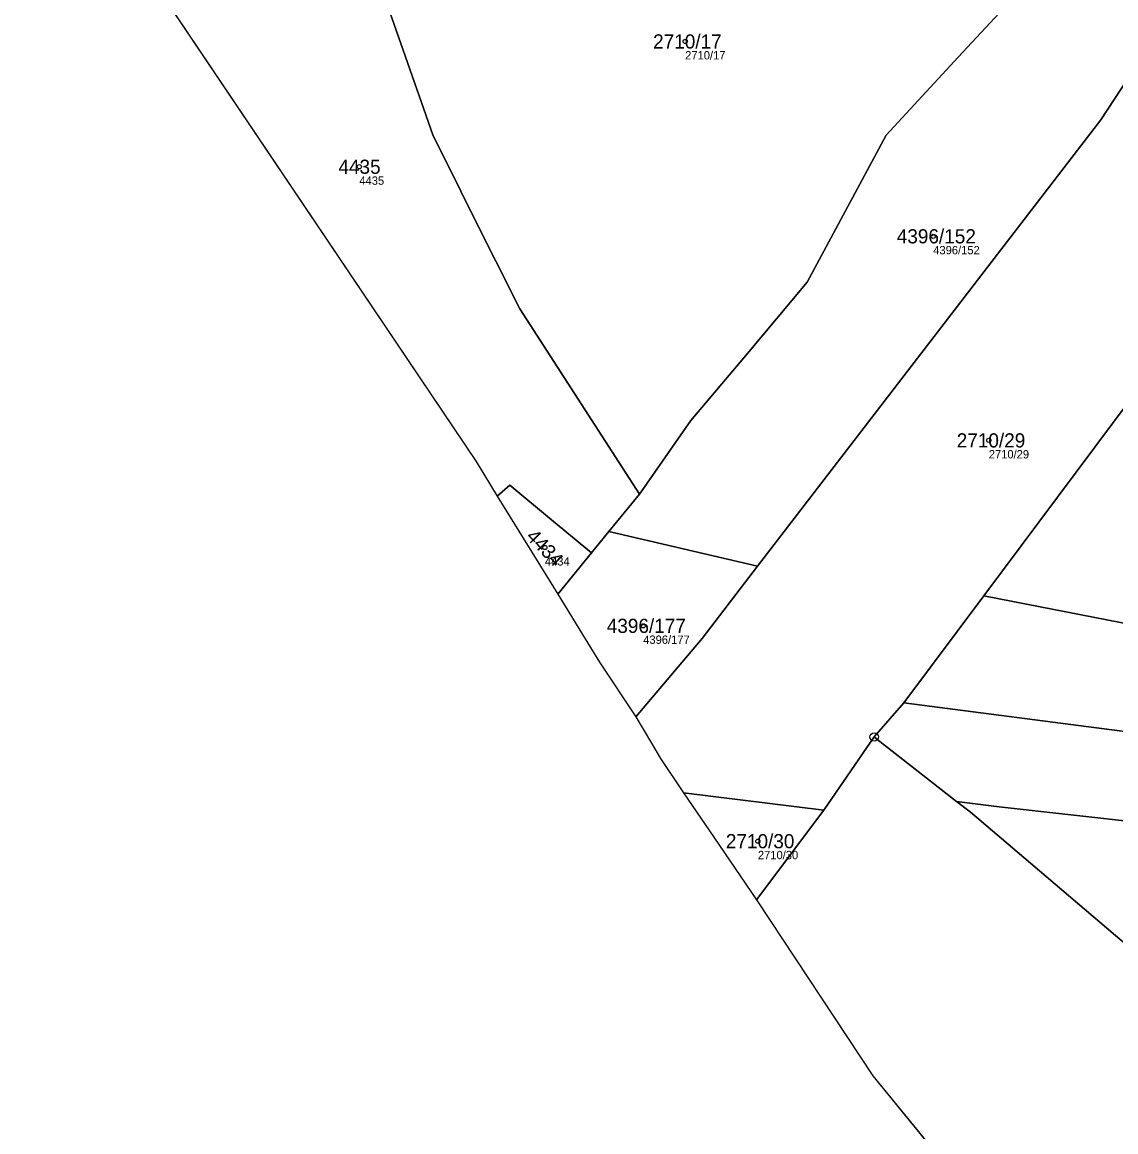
# Model space of a CAD drawing. Extents: x -739214 to -733252, y -1147612 to -1142842.
# Drawn here: x -738275.4 to -738144.3, y -1146269.3 to -1146136.2 of the extents above; entities that cross this region are included whole.
import ezdxf

# ---------------------------------------------------------------- set-up
doc = ezdxf.new("R2010")
doc.units = 0
for name, color, linetype in [('Definiční body', 7, 'Continuous'), ('Hranice parcel', 7, 'Continuous'), ('Parcelní čísla', 7, 'Continuous'), ('Polygon ku', 7, 'Continuous'), ('Polygon parcely', 7, 'Continuous'), ('Značky bodu BP', 7, 'Continuous')]:
    doc.layers.add(name, color=color, linetype=linetype)

msp = doc.modelspace()

# ---------------------------------------------------------------- linework, layer by layer
at = {"layer": 'Definiční body'}
for centre in [(-738195.92, -1146138.48), (-738234.98, -1146153.51), (-738166.18, -1146161.85), (-738159.52, -1146186.33), (-738212.74, -1146199.18), (-738200.95, -1146208.57), (-738187.2, -1146234.4)]:
    msp.add_circle(centre, 0.25, dxfattribs=at)
at = {"layer": 'Hranice parcel'}
for p, q in [((-738272.37, -1146112.46), (-738220.99, -1146188.87)), ((-738220.99, -1146188.87), (-738218.45, -1146193.03)), ((-738218.45, -1146193.03), (-738211.2, -1146204.77)), ((-738201.39, -1146192.77), (-738205.06, -1146197.26)), ((-738205.06, -1146197.26), (-738207.16, -1146199.82)), ((-738205.06, -1146197.26), (-738187.24, -1146201.43)), ((-738207.16, -1146199.82), (-738211.2, -1146204.77)), ((-738187.24, -1146201.43), (-738193.9, -1146210.1)), ((-738160.12, -1146204.97), (-738169.69, -1146217.79)), ((-738193.9, -1146210.1), (-738201.84, -1146219.5)), ((-738169.69, -1146217.79), (-738173.26, -1146221.9)), ((-738179.3, -1146230.66), (-738173.26, -1146221.9)), ((-738196.13, -1146228.59), (-738179.3, -1146230.66)), ((-738187.36, -1146241.45), (-738179.3, -1146230.66)), ((-738187.36, -1146241.45), (-738173.43, -1146262.56)), ((-738173.43, -1146262.56), (-738160.45, -1146278.42))]:
    msp.add_line(p, q, dxfattribs=at)
for points in [[(-738234, -1146117.63), (-738233.91, -1146123.02), (-738233.83, -1146127.74), (-738226.18, -1146149.7), (-738222.82, -1146156.42), (-738221.48, -1146159.11), (-738215.76, -1146170.54), (-738201.39, -1146192.77)], [(-738171.83, -1146149.73), (-738163.2, -1146140.38), (-738158.29, -1146135.07), (-738147.44, -1146119.09)], [(-738133.65, -1146128.9), (-738146.1, -1146147.9), (-738187.24, -1146201.43)], [(-738201.39, -1146192.77), (-738195.24, -1146183.95), (-738188.43, -1146175.89), (-738181.3, -1146167.36), (-738171.83, -1146149.73)], [(-738138.18, -1146175.28), (-738140.2, -1146178.3), (-738160.12, -1146204.97)], [(-738218.45, -1146193.03), (-738216.94, -1146191.71), (-738211.94, -1146195.86), (-738207.16, -1146199.82)], [(-738211.2, -1146204.77), (-738208.23, -1146209.6), (-738206.19, -1146212.91), (-738201.84, -1146219.5)], [(-738160.12, -1146204.97), (-738141.87, -1146208.53), (-738103.15, -1146217.07), (-738077.68, -1146220.38)], [(-738169.69, -1146217.79), (-738103.82, -1146226.35), (-738077.68, -1146220.38)], [(-738201.84, -1146219.5), (-738199.97, -1146222.65), (-738198.89, -1146224.47), (-738196.13, -1146228.59)], [(-738173.26, -1146221.9), (-738172.94, -1146222.15), (-738163.37, -1146229.62)], [(-738196.13, -1146228.59), (-738192.49, -1146233.92), (-738187.36, -1146241.45)], [(-738163.37, -1146229.62), (-738158.27, -1146230.29), (-738080.93, -1146238.92), (-738057.45, -1146241.93)], [(-738163.37, -1146229.62), (-738161.77, -1146230.87), (-738137.88, -1146251.17)]]:
    msp.add_lwpolyline(points, dxfattribs=at)
at = {"layer": 'Polygon ku'}
msp.add_lwpolyline([(-738207.49, -1145948.14), (-738213.41, -1145962.29), (-738235.9, -1145999.85), (-738244.36, -1146013.42), (-738250.29, -1146032.46), (-738257.17, -1146053.49), (-738274.43, -1146089.85), (-738275.4, -1146100.02), (-738272.37, -1146112.46), (-738220.99, -1146188.87), (-738218.45, -1146193.03), (-738211.2, -1146204.77), (-738208.23, -1146209.6), (-738206.19, -1146212.91), (-738201.84, -1146219.5), (-738199.97, -1146222.65), (-738198.89, -1146224.47), (-738196.13, -1146228.59), (-738192.49, -1146233.92), (-738187.36, -1146241.45), (-738173.43, -1146262.56), (-738160.45, -1146278.42)], dxfattribs=at)
at = {"layer": 'Polygon parcely'}
for points in [[(-738233.83, -1146127.74), (-738226.18, -1146149.7), (-738222.82, -1146156.42), (-738221.48, -1146159.11), (-738215.76, -1146170.54), (-738201.39, -1146192.77), (-738195.24, -1146183.95), (-738188.43, -1146175.89), (-738181.3, -1146167.36), (-738171.83, -1146149.73), (-738163.2, -1146140.38), (-738158.29, -1146135.07), (-738147.44, -1146119.09), (-738183.39, -1146108.57), (-738232.09, -1146096.21), (-738234.37, -1146095.7), (-738234, -1146117.63), (-738233.91, -1146123.02)], [(-738218.45, -1146193.03), (-738216.94, -1146191.71), (-738211.94, -1146195.86), (-738207.16, -1146199.82), (-738205.06, -1146197.26), (-738201.39, -1146192.77), (-738215.76, -1146170.54), (-738221.48, -1146159.11), (-738222.82, -1146156.42), (-738226.18, -1146149.7), (-738233.83, -1146127.74), (-738233.91, -1146123.02), (-738234, -1146117.63), (-738264.65, -1146112.94), (-738272.37, -1146112.46), (-738220.99, -1146188.87)], [(-738205.06, -1146197.26), (-738187.24, -1146201.43), (-738146.1, -1146147.9), (-738133.65, -1146128.9), (-738131.34, -1146125.38), (-738147.44, -1146119.09), (-738158.29, -1146135.07), (-738163.2, -1146140.38), (-738171.83, -1146149.73), (-738181.3, -1146167.36), (-738188.43, -1146175.89), (-738195.24, -1146183.95), (-738201.39, -1146192.77)], [(-738187.24, -1146201.43), (-738193.9, -1146210.1), (-738201.84, -1146219.5), (-738199.97, -1146222.65), (-738198.89, -1146224.47), (-738196.13, -1146228.59), (-738179.3, -1146230.66), (-738173.26, -1146221.9), (-738169.69, -1146217.79), (-738160.12, -1146204.97), (-738140.2, -1146178.3), (-738138.18, -1146175.28), (-738121.87, -1146150.92), (-738110.44, -1146133.83), (-738126.38, -1146131.45), (-738133.65, -1146128.9), (-738146.1, -1146147.9)], [(-738086.02, -1146170.57), (-738086.46, -1146161.25), (-738088.06, -1146160.96), (-738093.03, -1146184.32), (-738114.43, -1146180.81), (-738138.18, -1146175.28), (-738140.2, -1146178.3), (-738160.12, -1146204.97), (-738141.87, -1146208.53), (-738103.15, -1146217.07), (-738077.68, -1146220.38), (-738061.9, -1146222.43), (-738064.64, -1146218.6), (-738065.51, -1146217.55), (-738076.11, -1146204.78)], [(-738218.45, -1146193.03), (-738211.2, -1146204.77), (-738207.16, -1146199.82), (-738211.94, -1146195.86), (-738216.94, -1146191.71)], [(-738207.16, -1146199.82), (-738211.2, -1146204.77), (-738208.23, -1146209.6), (-738206.19, -1146212.91), (-738201.84, -1146219.5), (-738193.9, -1146210.1), (-738187.24, -1146201.43), (-738205.06, -1146197.26)], [(-738160.12, -1146204.97), (-738169.69, -1146217.79), (-738103.82, -1146226.35), (-738077.68, -1146220.38), (-738103.15, -1146217.07), (-738141.87, -1146208.53)], [(-738046.98, -1146243.28), (-738051.56, -1146236.89), (-738052.73, -1146235.25), (-738060.89, -1146223.85), (-738061.9, -1146222.43), (-738077.68, -1146220.38), (-738103.82, -1146226.35), (-738169.69, -1146217.79), (-738173.26, -1146221.9), (-738172.94, -1146222.15), (-738163.37, -1146229.62), (-738158.27, -1146230.29), (-738080.93, -1146238.92), (-738057.45, -1146241.93), (-738054.72, -1146242.29)], [(-738099.06, -1146304.13), (-738091.06, -1146290.01), (-738101.44, -1146281.71), (-738110.15, -1146274.73), (-738137.88, -1146251.17), (-738161.77, -1146230.87), (-738163.37, -1146229.62), (-738172.94, -1146222.15), (-738173.26, -1146221.9), (-738179.3, -1146230.66), (-738187.36, -1146241.45), (-738173.43, -1146262.56), (-738160.45, -1146278.42), (-738140.73, -1146296.36), (-738128.52, -1146309.45), (-738121.57, -1146300.59), (-738103.8, -1146313.3)], [(-738179.3, -1146230.66), (-738196.13, -1146228.59), (-738192.49, -1146233.92), (-738187.36, -1146241.45)], [(-738066.44, -1146257.74), (-738057.45, -1146241.93), (-738080.93, -1146238.92), (-738158.27, -1146230.29), (-738163.37, -1146229.62), (-738161.77, -1146230.87), (-738137.88, -1146251.17), (-738122.88, -1146252.56)]]:
    msp.add_lwpolyline(points, close=True, dxfattribs=at)
at = {"layer": 'Značky bodu BP'}
for radius in [0.5, 0.0303]:
    msp.add_circle((-738173.26, -1146221.9), radius, dxfattribs=at)

# ---------------------------------------------------------------- texts
at = {"layer": 'Definiční body'}
for s, p in [('2710/17', (-738195.92, -1146140.64)), ('4435', (-738234.98, -1146155.67)), ('4396/152', (-738166.18, -1146164.01)), ('2710/29', (-738159.52, -1146188.49)), ('4434', (-738212.74, -1146201.34)), ('4396/177', (-738200.95, -1146210.73)), ('2710/30', (-738187.2, -1146236.56))]:
    msp.add_text(s, height=1, dxfattribs=at).set_placement(p)
at = {"layer": 'Parcelní čísla'}
for s, p in [('2710/17', (-738199.76, -1146139.33)), ('4435', (-738237.49, -1146154.36)), ('4396/152', (-738170.55, -1146162.7)), ('2710/29', (-738163.36, -1146187.18)), ('4396/177', (-738205.32, -1146209.42)), ('2710/30', (-738191.04, -1146235.25))]:
    msp.add_text(s, height=1.7, dxfattribs=at).set_placement(p)
msp.add_text('4434', height=1.7, rotation=314, dxfattribs=at).set_placement((-738215.09, -1146197.97))

doc.saveas('drawing.dxf')
